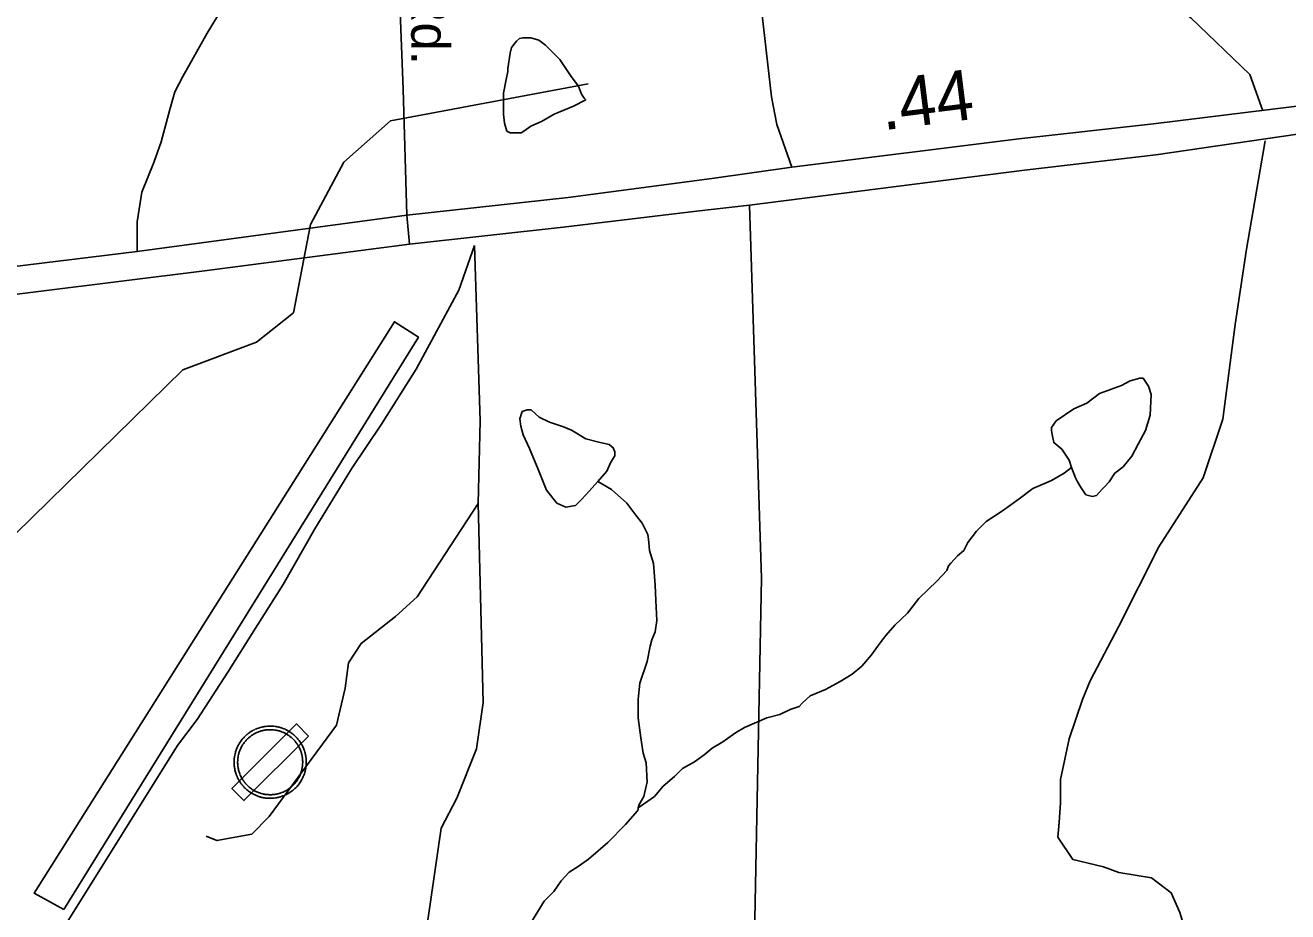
# Model space of a CAD drawing. Extents: x 2001466 to 2224147, y 644118 to 847247.
# Drawn here: x 2021734 to 2024874, y 723965 to 726170 of the extents above; entities that cross this region are included whole.
import ezdxf

# ---------------------------------------------------------------- set-up
doc = ezdxf.new("R2010")
doc.units = 0
for name, color, linetype in [('Exist Aviation Commercial or Municipal Perimeter Paved', 7, 'Continuous'), ('Exist Aviation Field Marked Auxiliary CELL', 7, 'Continuous'), ('Exist Hydrographic Creek Single Shore', 7, 'Continuous'), ('Exist Hydrographic Misc Water Feature', 7, 'Continuous'), ('Exist Road Non-System Type 51', 7, 'Continuous'), ('Exist Road Primary US Divided Attributed', 7, 'Continuous'), ('Exist Road Primary US Mileage Hundredths English Label', 7, 'Continuous'), ('Exist Road Secondary Type 51 Attributed', 7, 'Continuous'), ('Exist Road Secondary Type 51 Label', 7, 'Continuous')]:
    doc.layers.add(name, color=color, linetype=linetype)

msp = doc.modelspace()

# ---------------------------------------------------------------- linework, layer by layer
at = {"layer": 'Exist Aviation Commercial or Municipal Perimeter Paved'}
msp.add_lwpolyline([(2021830.4, 723970.4), (2021756.4, 724010.5), (2022652.3, 725432.5), (2022712.2, 725394.5), (2021830.4, 723970.4)], dxfattribs=at)
at = {"layer": 'Exist Aviation Field Marked Auxiliary CELL'}
for points in [[(2022438.7, 724401.9), (2022408.6, 724432.1), (2022248.1, 724271.6), (2022278.2, 724241.4)], [(2022300.6, 724257.7), (2022304, 724256.1), (2022305.7, 724255.2), (2022306.6, 724254.8), (2022309.6, 724253.5), (2022310, 724253.4), (2022310.7, 724253.1), (2022313, 724252.2), (2022314.3, 724251.8), (2022316.6, 724251), (2022318.6, 724250.4), (2022319.9, 724250.1), (2022322.8, 724249.3), (2022323.5, 724249.1), (2022324.8, 724248.9), (2022326.6, 724248.5), (2022327.3, 724248.4), (2022328.2, 724248.2), (2022329.4, 724248), (2022332.1, 724247.6), (2022334.6, 724247.4), (2022337.8, 724247.1), (2022340.6, 724247), (2022342.2, 724246.9), (2022344.1, 724246.9), (2022346.7, 724246.9), (2022349.7, 724247.1), (2022353.4, 724247.4), (2022356.6, 724247.9), (2022359.3, 724248.4), (2022360.8, 724248.6), (2022361.2, 724248.7), (2022362, 724248.9), (2022363.1, 724249.1), (2022364.7, 724249.5), (2022365.7, 724249.7), (2022368.1, 724250.4), (2022370.1, 724251), (2022370.9, 724251.3), (2022375.1, 724252.7), (2022378.9, 724254.2), (2022381.1, 724255.2), (2022383.7, 724256.4), (2022386.5, 724257.9), (2022388.5, 724259), (2022390.9, 724260.5), (2022393.1, 724261.9), (2022395.8, 724263.8), (2022398.1, 724265.6), (2022399.1, 724266.3), (2022399.6, 724266.7), (2022400.5, 724267.4), (2022402.2, 724268.8), (2022404.8, 724271.2), (2022406.9, 724273.2), (2022408.5, 724274.8), (2022410.3, 724276.7), (2022412, 724278.8), (2022413.6, 724280.7), (2022415.6, 724283.3), (2022417.2, 724285.4), (2022418.8, 724287.9), (2022420.3, 724290.3), (2022420.9, 724291.4), (2022422.1, 724293.6), (2022423.3, 724295.7), (2022424.1, 724297.3), (2022424.9, 724299.1), (2022425.7, 724300.9), (2022427.2, 724304.4), (2022427.6, 724305.7), (2022428.5, 724307.9), (2022429, 724309.6), (2022429.3, 724310.6), (2022429.7, 724312), (2022430.1, 724313.4), (2022430.6, 724315.6), (2022431.1, 724317.6), (2022432, 724322), (2022432.1, 724322.8), (2022432.4, 724325.2), (2022432.7, 724327.2), (2022432.8, 724328.7), (2022433.1, 724332), (2022433.2, 724335.8), (2022433.2, 724338.4), (2022433.1, 724341.7), (2022432.8, 724344.7), (2022432.7, 724346.1), (2022432.6, 724347.3), (2022432.4, 724348.8), (2022432.1, 724351), (2022431.9, 724352), (2022431.4, 724354.6), (2022431.3, 724355.3), (2022431, 724356.4), (2022430.6, 724358.1), (2022430.1, 724360), (2022429.5, 724362.1), (2022428.7, 724364.7), (2022428.6, 724365.2), (2022428, 724367), (2022427.1, 724369.2), (2022426.2, 724371.5), (2022425.2, 724374), (2022424.1, 724376.3), (2022422.7, 724378.9), (2022421.6, 724380.8), (2022421, 724382), (2022420.5, 724382.7), (2022419.5, 724384.3), (2022418.3, 724386.4), (2022416.8, 724388.6), (2022415.3, 724390.5), (2022413.6, 724392.8), (2022412.3, 724394.4), (2022410.4, 724396.5), (2022408.7, 724398.4), (2022407, 724400.2), (2022406.5, 724400.6), (2022405.5, 724401.6), (2022404.1, 724402.9), (2022402.1, 724404.8), (2022400.1, 724406.3), (2022398.1, 724407.9), (2022396.4, 724409.2), (2022395.6, 724409.8), (2022395.2, 724410.1), (2022394.4, 724410.6), (2022392.9, 724411.6), (2022391.5, 724412.6), (2022390.1, 724413.4), (2022388.1, 724414.6), (2022384.7, 724416.5), (2022383, 724417.3), (2022382.5, 724417.5), (2022380.4, 724418.6), (2022378, 724419.7), (2022374.7, 724420.9), (2022373.2, 724421.4), (2022371.4, 724422), (2022370.5, 724422.4), (2022367.9, 724423.1), (2022365.6, 724423.7), (2022364.8, 724423.9), (2022362.6, 724424.4), (2022360.3, 724425), (2022358.1, 724425.3), (2022356.4, 724425.6), (2022352.4, 724426.1), (2022351.7, 724426.2), (2022349.6, 724426.3), (2022347.4, 724426.4), (2022346.9, 724426.5), (2022342, 724426.6), (2022338.9, 724426.4), (2022337, 724426.3), (2022333, 724425.9), (2022332.6, 724425.9), (2022331.1, 724425.7), (2022329.3, 724425.4), (2022328.1, 724425.2), (2022327.1, 724425.1), (2022324.4, 724424.5), (2022323, 724424.2), (2022321.6, 724423.8), (2022318.9, 724423.2), (2022316.5, 724422.4), (2022314.6, 724421.8), (2022314.1, 724421.6), (2022310.9, 724420.4), (2022309.7, 724420), (2022309.1, 724419.7), (2022306.4, 724418.6), (2022304.6, 724417.7), (2022301.5, 724416.3), (2022299.8, 724415.2), (2022297.3, 724413.8), (2022295.5, 724412.8), (2022293.6, 724411.5), (2022292.1, 724410.5), (2022290, 724409), (2022288.8, 724408), (2022286, 724405.8), (2022285.5, 724405.4), (2022284, 724404.1), (2022282.6, 724402.8), (2022282.2, 724402.5), (2022280.9, 724401.2), (2022278.9, 724399.3), (2022277.5, 724397.7), (2022276.1, 724396.2), (2022274.1, 724394), (2022272, 724391.2), (2022270.3, 724388.9), (2022269.9, 724388.4), (2022269.5, 724387.8), (2022268.8, 724386.7), (2022268.5, 724386.2), (2022267.3, 724384.5), (2022265.4, 724381.1), (2022265.2, 724380.9), (2022264.7, 724380), (2022264.2, 724379.1), (2022262.8, 724376.4), (2022262.2, 724375.1), (2022260.5, 724371.4), (2022258.8, 724366.9), (2022258, 724364.7), (2022257.3, 724362.3), (2022257.1, 724361.5), (2022256.8, 724360.3), (2022256.2, 724358.3), (2022256.1, 724357.7), (2022255.3, 724354.4), (2022255.1, 724353), (2022254.9, 724352), (2022254.6, 724349.7), (2022254.4, 724348.9), (2022254.3, 724348.2), (2022254.1, 724346.4), (2022253.9, 724344.1), (2022253.8, 724343.1), (2022253.8, 724342.2), (2022253.7, 724339.9), (2022253.6, 724338.8), (2022253.6, 724336.8), (2022253.6, 724335.1), (2022253.7, 724332.6), (2022253.8, 724330.4), (2022253.9, 724329.7), (2022254, 724327.7), (2022254.3, 724325.2), (2022254.5, 724324), (2022254.7, 724323), (2022255.1, 724320.1), (2022255.7, 724317.3), (2022256.4, 724314.5), (2022257.1, 724311.7), (2022257.8, 724309.7), (2022258.6, 724307.2), (2022258.9, 724306.4), (2022259.7, 724304.3), (2022260.9, 724301.2), (2022262.4, 724298), (2022263.7, 724295.4), (2022264.2, 724294.5), (2022264.7, 724293.5), (2022265.6, 724291.8), (2022265.9, 724291.3), (2022267.1, 724289.3), (2022268.5, 724287.1), (2022269.7, 724285.4), (2022270, 724285), (2022271.4, 724283.1), (2022271.8, 724282.6), (2022272.5, 724281.6), (2022273, 724280.9), (2022273.6, 724280.2), (2022274.4, 724279.3), (2022275.1, 724278.4), (2022275.5, 724277.9), (2022276.4, 724276.9), (2022277.9, 724275.3), (2022278.5, 724274.6), (2022279.9, 724273.2), (2022281.1, 724272), (2022282, 724271.2), (2022283, 724270.3), (2022284.8, 724268.7), (2022285.6, 724268), (2022287.7, 724266.3), (2022288.8, 724265.4), (2022289.4, 724265), (2022291.8, 724263.3), (2022294, 724261.8), (2022297.1, 724259.8)], [(2022304.8, 724265.6), (2022301.7, 724267.4), (2022298.9, 724269.2), (2022296.9, 724270.5), (2022294.8, 724272.1), (2022294.3, 724272.5), (2022293.3, 724273.2), (2022291.3, 724274.8), (2022290.6, 724275.4), (2022289, 724276.9), (2022288.1, 724277.7), (2022287.3, 724278.4), (2022286.2, 724279.5), (2022285, 724280.8), (2022284.4, 724281.4), (2022283.1, 724282.9), (2022282.2, 724283.8), (2022281.9, 724284.2), (2022281.2, 724285), (2022280.6, 724285.8), (2022280, 724286.4), (2022279.5, 724287.1), (2022278.9, 724287.9), (2022278.5, 724288.4), (2022277.3, 724290.1), (2022277, 724290.4), (2022275.9, 724292.1), (2022274.7, 724294), (2022273.6, 724295.8), (2022273.3, 724296.3), (2022272.5, 724297.8), (2022272, 724298.7), (2022271.6, 724299.5), (2022270.4, 724301.8), (2022269.1, 724304.7), (2022268, 724307.6), (2022267.2, 724309.4), (2022267, 724310.1), (2022266.2, 724312.4), (2022265.7, 724314.2), (2022265, 724316.7), (2022264.4, 724319.2), (2022263.9, 724321.8), (2022263.5, 724324.3), (2022263.3, 724325.2), (2022263.2, 724326.3), (2022262.9, 724328.6), (2022262.7, 724330.4), (2022262.7, 724331), (2022262.6, 724333), (2022262.5, 724335.3), (2022262.5, 724336.8), (2022262.5, 724338.6), (2022262.6, 724339.5), (2022262.7, 724341.7), (2022262.7, 724342.5), (2022262.8, 724343.4), (2022263, 724345.4), (2022263.1, 724347.1), (2022263.2, 724347.7), (2022263.4, 724348.4), (2022263.7, 724350.5), (2022263.8, 724351.4), (2022264.1, 724352.7), (2022264.7, 724355.6), (2022264.8, 724356.1), (2022265.3, 724358), (2022265.7, 724359.1), (2022265.8, 724359.7), (2022266.5, 724361.9), (2022267.2, 724363.9), (2022268.7, 724367.9), (2022270.3, 724371.3), (2022270.8, 724372.5), (2022272.1, 724374.9), (2022272.5, 724375.7), (2022272.9, 724376.5), (2022273.1, 724376.7), (2022274.8, 724379.7), (2022275.9, 724381.3), (2022276.2, 724381.8), (2022276.8, 724382.7), (2022277.2, 724383.2), (2022277.6, 724383.7), (2022279.1, 724385.8), (2022281, 724388.3), (2022282.7, 724390.3), (2022284, 724391.7), (2022285.3, 724393.1), (2022287.1, 724394.8), (2022288.3, 724396), (2022288.6, 724396.2), (2022289.9, 724397.4), (2022291.2, 724398.6), (2022291.7, 724399), (2022294.2, 724401), (2022295.3, 724401.8), (2022297.2, 724403.2), (2022298.5, 724404.1), (2022300.3, 724405.2), (2022301.9, 724406.2), (2022304.1, 724407.4), (2022305.6, 724408.4), (2022308.5, 724409.7), (2022310.1, 724410.5), (2022312.5, 724411.5), (2022313, 724411.7), (2022314.1, 724412.1), (2022317, 724413.2), (2022317.4, 724413.4), (2022319.1, 724413.9), (2022321.4, 724414.6), (2022323.8, 724415.2), (2022325, 724415.5), (2022326.2, 724415.8), (2022328.7, 724416.3), (2022329.6, 724416.5), (2022330.7, 724416.6), (2022332.3, 724416.9), (2022333.7, 724417.1), (2022334, 724417.1), (2022337.7, 724417.4), (2022339.3, 724417.5), (2022342.1, 724417.7), (2022346.6, 724417.6), (2022347, 724417.5), (2022349, 724417.4), (2022350.8, 724417.3), (2022351.5, 724417.2), (2022355.1, 724416.8), (2022356.6, 724416.5), (2022358.6, 724416.2), (2022360.7, 724415.7), (2022362.6, 724415.3), (2022363.4, 724415.1), (2022365.5, 724414.6), (2022367.8, 724413.9), (2022368.6, 724413.6), (2022370.3, 724413), (2022371.6, 724412.6), (2022374.5, 724411.4), (2022376.7, 724410.5), (2022378.7, 724409.5), (2022379.1, 724409.3), (2022380.6, 724408.6), (2022383.7, 724406.9), (2022385.5, 724405.8), (2022386.7, 724405), (2022388, 724404.2), (2022389.4, 724403.3), (2022390.1, 724402.8), (2022390.4, 724402.6), (2022391.1, 724402.1), (2022392.7, 724400.9), (2022394.5, 724399.4), (2022396.3, 724398), (2022398.1, 724396.3), (2022399.4, 724395.1), (2022400.3, 724394.3), (2022400.7, 724393.9), (2022402.2, 724392.3), (2022403.8, 724390.6), (2022405.4, 724388.7), (2022406.7, 724387.3), (2022408.2, 724385.2), (2022409.5, 724383.4), (2022410.9, 724381.5), (2022412, 724379.6), (2022412.9, 724378.1), (2022413.3, 724377.5), (2022413.8, 724376.5), (2022414.9, 724374.7), (2022416.1, 724372.3), (2022417.1, 724370.3), (2022418, 724368.1), (2022418.8, 724366), (2022419.6, 724364), (2022420.1, 724362.4), (2022420.3, 724361.9), (2022421, 724359.6), (2022421.5, 724357.7), (2022422, 724356), (2022422.3, 724354.4), (2022422.6, 724353.5), (2022422.7, 724352.8), (2022423.1, 724350.5), (2022423.3, 724349.6), (2022423.5, 724347.6), (2022423.7, 724346.2), (2022423.9, 724345.2), (2022424, 724343.9), (2022424.2, 724341.2), (2022424.3, 724338.2), (2022424.3, 724335.9), (2022424.2, 724332.4), (2022424, 724329.5), (2022423.8, 724328.1), (2022423.6, 724326.4), (2022423.3, 724324.2), (2022423.2, 724323.5), (2022422.4, 724319.5), (2022422, 724317.7), (2022421.5, 724315.7), (2022421.2, 724314.4), (2022420.8, 724313.2), (2022420.5, 724312.3), (2022420, 724310.7), (2022419.3, 724308.7), (2022418.9, 724307.6), (2022417.6, 724304.5), (2022416.9, 724302.8), (2022416.1, 724301.2), (2022415.4, 724299.8), (2022414.3, 724297.8), (2022413.3, 724295.9), (2022412.6, 724294.9), (2022411.3, 724292.7), (2022409.8, 724290.5), (2022408.5, 724288.6), (2022406.6, 724286.3), (2022405.2, 724284.5), (2022403.7, 724282.7), (2022402, 724281), (2022400.6, 724279.5), (2022398.7, 724277.7), (2022396.4, 724275.6), (2022394.9, 724274.3), (2022394, 724273.6), (2022393.6, 724273.3), (2022392.7, 724272.6), (2022390.6, 724271), (2022388.2, 724269.3), (2022386.2, 724268), (2022384, 724266.7), (2022382.2, 724265.7), (2022379.7, 724264.4), (2022377.3, 724263.3), (2022375.4, 724262.4), (2022372, 724261), (2022368.2, 724259.7), (2022367.5, 724259.5), (2022365.6, 724258.9), (2022363.5, 724258.4), (2022362.6, 724258.1), (2022361.2, 724257.8), (2022360.2, 724257.6), (2022359.4, 724257.4), (2022359.1, 724257.4), (2022357.8, 724257.1), (2022355.3, 724256.7), (2022352.4, 724256.3), (2022349.1, 724256), (2022346.4, 724255.8), (2022344, 724255.8), (2022342.3, 724255.8), (2022340.9, 724255.9), (2022338.3, 724256), (2022335.5, 724256.2), (2022333.2, 724256.5), (2022330.8, 724256.8), (2022329.7, 724257), (2022328.9, 724257.2), (2022328.3, 724257.3), (2022326.6, 724257.6), (2022325.5, 724257.8), (2022324.9, 724258), (2022322.2, 724258.6), (2022321, 724259), (2022319.3, 724259.5), (2022317.2, 724260.2), (2022316, 724260.6), (2022313.9, 724261.4), (2022313.3, 724261.6), (2022312.9, 724261.8), (2022310.3, 724262.9), (2022309.5, 724263.3), (2022307.9, 724264)]]:
    msp.add_lwpolyline(points, close=True, dxfattribs=at)
at = {"layer": 'Exist Hydrographic Creek Single Shore'}
msp.add_lwpolyline([(2021488.6, 724591), (2021502.3, 724623.8), (2021710.2, 724904.9), (2022126.2, 725313.2), (2022309.4, 725381.6), (2022401.2, 725455.2), (2022443.3, 725674.2), (2022526.3, 725830), (2022642.4, 725932.6), (2023134.3, 726024.3)], dxfattribs=at)
at = {"layer": 'Exist Hydrographic Misc Water Feature'}
for points in [[(2022934.2, 726055), (2022934.2, 726063), (2022940.1, 726101), (2022944, 726115), (2022956.1, 726131), (2022963.9, 726137), (2022971.9, 726139), (2022981.9, 726139), (2022992, 726139), (2023011.9, 726133.1), (2023027.9, 726121.1), (2023063.9, 726085), (2023092, 726043), (2023110.1, 726019.1), (2023118.1, 725999.1), (2023124, 725989.1), (2023128.1, 725985.1), (2023098, 725969.1), (2023050, 725949), (2023018, 725931), (2022992, 725919), (2022974.1, 725907), (2022968, 725903), (2022940.1, 725903), (2022932.1, 725907), (2022926.2, 725927), (2022924.1, 725949), (2022924.1, 725969), (2022924.1, 726001), (2022930.1, 726035), (2022934.2, 726055)], [(2024336.3, 725070), (2024330.4, 725088), (2024312.3, 725115.9), (2024292.4, 725131.9), (2024288.3, 725151.9), (2024286.3, 725161.9), (2024286.3, 725169.9), (2024298.4, 725185.9), (2024342.2, 725215.9), (2024374.2, 725230), (2024406.2, 725253.9), (2024460.4, 725273.9), (2024482.3, 725286), (2024506.3, 725292), (2024514.3, 725292), (2024528.2, 725272), (2024534.2, 725252), (2024532.3, 725200), (2024520.2, 725162), (2024502.2, 725128), (2024486.4, 725098), (2024464.5, 725072), (2024444.4, 725056), (2024430.4, 725034), (2024418.3, 725022), (2024412.4, 725016), (2024398.4, 725000), (2024388.4, 724998), (2024372.4, 725001.9), (2024358.4, 725021.9), (2024350.4, 725035.9), (2024346.3, 725043.9), (2024336.3, 725070)], [(2023158.5, 725035.2), (2023136.5, 725011.2), (2023118.5, 724991.2), (2023102.7, 724975.2), (2023078.7, 724971.2), (2023056.6, 724981.2), (2023030.5, 725013.2), (2023010.4, 725063.1), (2022988.5, 725117.2), (2022972.5, 725151.1), (2022966.5, 725173.1), (2022964.5, 725191.1), (2022970.4, 725209.1), (2022982.5, 725213.1), (2022992.4, 725213.2), (2023012.5, 725195.1), (2023038.5, 725183.1), (2023072.6, 725171.2), (2023092.5, 725163.2), (2023128.5, 725141.2), (2023160.5, 725133.2), (2023186.6, 725127.2), (2023196.6, 725119.2), (2023200.5, 725109.2), (2023200.5, 725099.3), (2023190.5, 725083.3), (2023180.6, 725061.2), (2023158.5, 725035.2)], [(2024336.3, 725070), (2024318.5, 725055.9), (2024286.5, 725037.9), (2024240.3, 725017.9), (2024206.3, 724991.9), (2024164.5, 724961.8), (2024124.5, 724935.8), (2024100.5, 724911.8), (2024078.5, 724883.8), (2024068.5, 724863.8), (2024052.5, 724849.8), (2024036.5, 724831.8), (2024030.6, 724825.7), (2024026.5, 724813.7), (2024002.5, 724787.8), (2023956.5, 724743.7), (2023928.7, 724707.7), (2023896.7, 724677.7), (2023874.7, 724651.7), (2023860.6, 724633.7), (2023838.8, 724603.7), (2023814.9, 724575.7), (2023790.9, 724555.7), (2023760.7, 724537.7), (2023724.8, 724517.6), (2023686.7, 724501.6), (2023666.8, 724483.6), (2023658.8, 724475.6), (2023636.7, 724467.6), (2023610.8, 724455.6), (2023578.8, 724447.5), (2023522.9, 724423.5), (2023500.9, 724409.5), (2023468.9, 724387.5), (2023442.9, 724371.5), (2023422.8, 724355.5), (2023398.8, 724337.5), (2023368.9, 724321.5), (2023349, 724301.4), (2023320.9, 724277.4), (2023298.9, 724251.4), (2023282.9, 724239.4), (2023259, 724223.4)], [(2023158.5, 725035.2), (2023168.5, 725029.2), (2023192.5, 725015.3), (2023230.5, 724981.3), (2023252.6, 724951.3), (2023268.6, 724931.3), (2023278.6, 724911.3), (2023282.7, 724903.4), (2023284.6, 724891.4), (2023286.6, 724863.4), (2023296.7, 724831.3), (2023300.6, 724777.4), (2023302.6, 724739.4), (2023304.7, 724689.3), (2023300.8, 724661.3), (2023292.8, 724641.3), (2023288.7, 724625.4), (2023280.7, 724587.4), (2023262.8, 724533.3), (2023259, 724493.4), (2023259, 724447.4), (2023264.9, 724397.3), (2023270.8, 724359.4), (2023278.8, 724335.4), (2023281.1, 724287.4), (2023278.8, 724277.4), (2023273.1, 724251.4), (2023261, 724231.4), (2023259, 724223.4)], [(2023259, 724223.4), (2023259, 724219.4), (2023256.9, 724215.4), (2023227, 724181.4), (2023183.1, 724137.3), (2023134.9, 724095.3), (2023109.1, 724077.4), (2023087.1, 724063.3), (2023067, 724041.3), (2023049.2, 724015.3), (2023025.2, 723991.3), (2022993.2, 723939.3)]]:
    msp.add_lwpolyline(points, dxfattribs=at)
at = {"layer": 'Exist Road Non-System Type 51'}
for points in [[(2024244.7, 727481.8), (2024293.6, 727445.1), (2024309, 727408.3), (2024324.3, 727316.4), (2024339.6, 727144.8), (2024336.5, 727031.4), (2024321.2, 726881.3), (2024324.3, 726768), (2024312, 726682.2), (2024272.2, 726614.8), (2024214, 726510.6), (2024220.2, 726434), (2024281.4, 726378.9), (2024373.3, 726342.1), (2024440.6, 726296.1), (2024526.3, 726274.7), (2024633.5, 726188.9), (2024779.9, 726047.5), (2024812.3, 725957.5)], [(2022012.2, 725607.8), (2022012.2, 725681.5), (2022023.8, 725754.8), (2022054, 725828.6), (2022072, 725880.6), (2022094.2, 725960.6), (2022106.3, 726004.5), (2022126.3, 726042.5), (2022186.5, 726150.3), (2022260.9, 726274.2), (2022315.1, 726372.1), (2022343.1, 726434.2), (2022373.4, 726495.9), (2022389.3, 726530), (2022399.4, 726544), (2022411.1, 726567.3), (2022435.4, 726605.2), (2022470.6, 726626.9), (2022516.6, 726632.3), (2022576.1, 726626.9), (2022650.8, 726617.9)], [(2023640.7, 725817.3), (2023603.8, 725923.6), (2023590.4, 725992), (2023567.2, 726195.3), (2023563.1, 726309.7), (2023577.4, 726421.9), (2023583.6, 726537.9)], [(2024817.7, 725882.4), (2024771.3, 725612.9), (2024743.7, 725426), (2024713.1, 725190.1), (2024664.1, 725044.6), (2024553.9, 724873), (2024452.9, 724673.8), (2024382.4, 724539), (2024364.1, 724493.1), (2024330.4, 724395), (2024309, 724293.9), (2024309, 724235.7), (2024305.9, 724186.7), (2024302.8, 724149.9), (2024339.6, 724094.8), (2024416.1, 724076.4), (2024453.7, 724062), (2024535.5, 724048.8), (2024584.5, 724012.1), (2024605.9, 723963), (2024630.4, 723880.3), (2024636.6, 723825.2), (2024661.1, 723785.3), (2024710, 723742.4)], [(2022594.9, 722379.8), (2022716.1, 722401.4), (2022781, 722433.9), (2022808, 722466.4), (2022845.9, 722596.3), (2022878.4, 722639.6), (2022948.7, 722677.5), (2023024.5, 722715.4), (2023083.7, 722764.7), (2023110.2, 722821.9), (2023104.1, 722881.1), (2023091.9, 722943.3), (2023085.7, 723043.4), (2023122.5, 723137.3), (2023212.2, 723241.4), (2023332.9, 723332.4), (2023399.9, 723384.3), (2023510.1, 723431.2), (2023554.9, 723472.1), (2023571.3, 723508.8), (2023554.7, 723570.6), (2023542.7, 723649.7), (2023565.1, 724794.9), (2023535.9, 725722.9)], [(2021838.2, 723938.6), (2022112.8, 724378.7), (2022161.7, 724443.4), (2022237.7, 724560.6), (2022306.7, 724669.9), (2022375.7, 724779.3), (2022454.7, 724917.3), (2022545.3, 725066.9), (2022620, 725177.7), (2022706.3, 725314.3), (2022812.6, 725511.4), (2022851.8, 725622.2)], [(2022851.8, 725622.2), (2022865.7, 725186.4), (2022860.3, 724980.7)], [(2022860.3, 724980.7), (2022708.8, 724747.9), (2022654.7, 724699.2), (2022569.7, 724632.5), (2022538.1, 724583.6), (2022530.3, 724520.6), (2022508.6, 724428.6), (2022340.9, 724201.3), (2022297.6, 724158), (2022211, 724141.7), (2022184, 724152.5)], [(2022860.3, 724980.7), (2022873, 724485.3), (2022856.2, 724370.3), (2022808, 724247.1), (2022768.5, 724172.3), (2022735.9, 723943.6), (2022710.6, 723879.1), (2022570, 723760), (2022413.1, 723678.8), (2022299.4, 723619.3), (2022256.2, 723597.6), (2022223.7, 723554.3), (2022191.2, 723505.6)]]:
    msp.add_lwpolyline(points, dxfattribs=at)
at = {"layer": 'Exist Road Primary US Divided Attributed'}
for points in [[(2025004.6, 725982.3), (2024540.1, 725925), (2024205.1, 725888.1), (2023640.7, 725817.3), (2023442.2, 725789.3), (2023084.3, 725742.1), (2022683.7, 725697.8)], [(2022689.6, 725625.5), (2023072.5, 725668.3), (2023403.8, 725708.1), (2023535.9, 725722.9), (2024219.9, 725809.9), (2024546, 725848.3), (2025011.9, 725915.9)], [(2022683.7, 725697.8), (2022012.2, 725607.8), (2021619, 725559.1), (2021075.9, 725497.1), (2020794.1, 725464.6), (2020121.2, 725383.5), (2019094.7, 725253)], [(2019103.3, 725179.4), (2020289.4, 725331.8), (2020791.1, 725390.8), (2021050.8, 725420.4), (2021360.5, 725457.5), (2022179.7, 725559.1), (2022689.6, 725625.5)]]:
    msp.add_lwpolyline(points, dxfattribs=at)
at = {"layer": 'Exist Road Secondary Type 51 Attributed'}
for points in [[(2022683.7, 725697.8), (2022674.3, 726011.5), (2022649.4, 726654)], [(2022689.6, 725625.5), (2022683.7, 725697.8)]]:
    msp.add_lwpolyline(points, dxfattribs=at)

# ---------------------------------------------------------------- texts
at = {"layer": 'Exist Road Primary US Mileage Hundredths English Label'}
msp.add_text('.44', height=125, rotation=7.1527, dxfattribs=at).set_placement((2023867.8, 725908.8))
at = {"layer": 'Exist Road Secondary Type 51 Label'}
msp.add_text('Rd.', height=95, rotation=269.8629, dxfattribs=at).set_placement((2022694.6, 726269.1))

doc.saveas('drawing.dxf')
